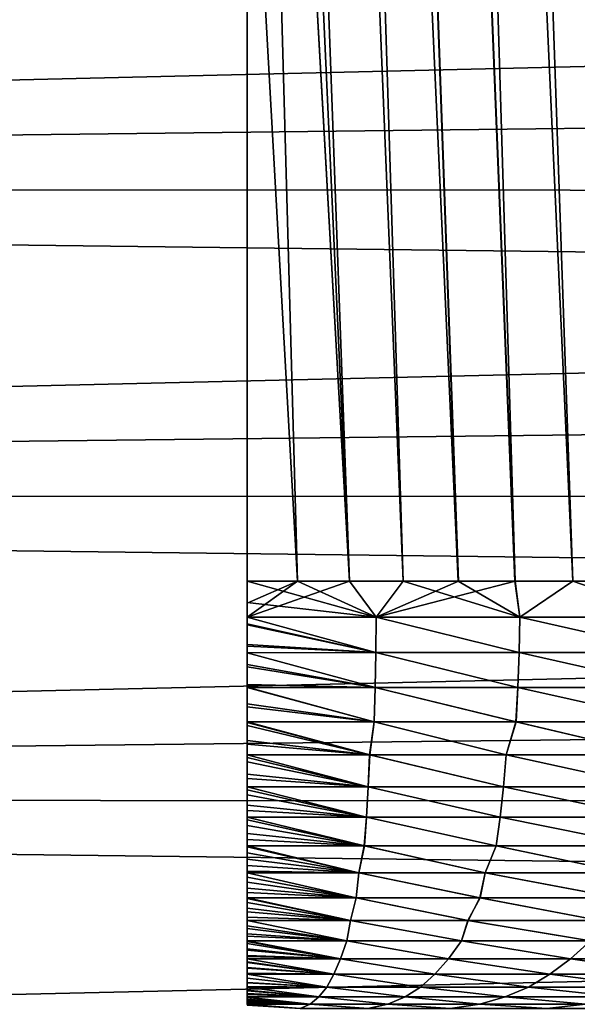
# Model space of a CAD drawing. Header units: millimetres. Extents: x -161 to 161, y -94 to 1149.
# Tile 899 of 1056: x 34.49 to 35.74, y 458.21 to 460.41. Entities that reach past the tile are written whole.
import ezdxf

# ---------------------------------------------------------------- set-up
doc = ezdxf.new("R2010")
doc.units = ezdxf.units.MM
doc.header["$LTSCALE"] = 81.481481
for name, color, linetype in [('43', 7, 'CONTINUOUS'), ('44', 7, 'CONTINUOUS'), ('89', 7, 'CONTINUOUS'), ('93', 7, 'CONTINUOUS')]:
    doc.layers.add(name, color=color, linetype=linetype)

msp = doc.modelspace()

# ---------------------------------------------------------------- linework, layer by layer
at = {"layer": '43', "color": 7, "linetype": 'CONTINUOUS', "true_color": 0xaaaaaa}
for points in [[(53, 460.7133, -16.986), (53, 460.369, -16.9684), (24.2, 460.7155, -16.9862), (53, 460.7133, -16.986)], [(24.2, 460.7155, -16.9862), (53, 460.369, -16.9684), (24.2, 460.0321, -16.9449), (24.2, 460.7155, -16.9862)], [(53, 460.369, -16.9684), (53, 460.0247, -16.944), (24.2, 460.0321, -16.9449), (53, 460.369, -16.9684)], [(53, 460.0247, -16.944), (53, 459.681, -16.9126), (24.2, 460.0321, -16.9449), (53, 460.0247, -16.944)], [(24.2, 460.0321, -16.9449), (53, 459.681, -16.9126), (24.2, 459.3509, -16.8761), (24.2, 460.0321, -16.9449)], [(53, 459.681, -16.9126), (53, 459.3381, -16.8743), (24.2, 459.3509, -16.8761), (53, 459.681, -16.9126)], [(53, 459.3381, -16.8743), (53, 458.9967, -16.8292), (24.2, 459.3509, -16.8761), (53, 459.3381, -16.8743)], [(24.2, 459.3509, -16.8761), (53, 458.9967, -16.8292), (24.2, 458.673, -16.7799), (24.2, 459.3509, -16.8761)], [(53, 458.9967, -16.8292), (53, 458.657, -16.7772), (24.2, 458.673, -16.7799), (53, 458.9967, -16.8292)], [(53, 458.657, -16.7772), (53, 458.319, -16.7185), (24.2, 458.673, -16.7799), (53, 458.657, -16.7772)], [(24.2, 458.673, -16.7799), (53, 458.319, -16.7185), (24.2, 457.9996, -16.6564), (24.2, 458.673, -16.7799)], [(53, 458.319, -16.7185), (53, 457.9815, -16.6526), (24.2, 457.9996, -16.6564), (53, 458.319, -16.7185)]]:
    msp.add_3dface(points, dxfattribs=at)
at = {"layer": '44', "color": 7, "linetype": 'CONTINUOUS', "true_color": 0xaaaaaa}
for points in [[(24.2, 460.0321, 16.9449), (53, 460.7133, 16.986), (24.2, 460.7155, 16.9862), (24.2, 460.0321, 16.9449)], [(53, 460.369, 16.9684), (53, 460.7133, 16.986), (24.2, 460.0321, 16.9449), (53, 460.369, 16.9684)], [(53, 460.0247, 16.944), (53, 460.369, 16.9684), (24.2, 460.0321, 16.9449), (53, 460.0247, 16.944)], [(24.2, 459.3509, 16.8761), (53, 460.0247, 16.944), (24.2, 460.0321, 16.9449), (24.2, 459.3509, 16.8761)], [(53, 459.681, 16.9126), (53, 460.0247, 16.944), (24.2, 459.3509, 16.8761), (53, 459.681, 16.9126)], [(53, 459.3381, 16.8743), (53, 459.681, 16.9126), (24.2, 459.3509, 16.8761), (53, 459.3381, 16.8743)], [(24.2, 458.673, 16.7799), (53, 459.3381, 16.8743), (24.2, 459.3509, 16.8761), (24.2, 458.673, 16.7799)], [(53, 458.9967, 16.8292), (53, 459.3381, 16.8743), (24.2, 458.673, 16.7799), (53, 458.9967, 16.8292)], [(53, 458.657, 16.7772), (53, 458.9967, 16.8292), (24.2, 458.673, 16.7799), (53, 458.657, 16.7772)], [(24.2, 457.9996, 16.6564), (53, 458.657, 16.7772), (24.2, 458.673, 16.7799), (24.2, 457.9996, 16.6564)], [(53, 458.319, 16.7185), (53, 458.657, 16.7772), (24.2, 457.9996, 16.6564), (53, 458.319, 16.7185)], [(53, 457.9815, 16.6526), (53, 458.319, 16.7185), (24.2, 457.9996, 16.6564), (53, 457.9815, 16.6526)]]:
    msp.add_3dface(points, dxfattribs=at)
at = {"layer": '89', "color": 7, "linetype": 'CONTINUOUS', "true_color": 0xaaaaaa}
for points in [[(33.9954, 486.2, 5.2638), (35, 463.2, 5.031), (35.2281, 459.1566, 5.0836), (33.9954, 486.2, 5.2638)], [(34.2393, 486.2, 5.7247), (33.9954, 486.2, 5.2638), (35.2281, 459.1566, 5.0836), (34.2393, 486.2, 5.7247)], [(35.2282, 459.1566, -5.0839), (35, 463.2, -5.031), (34.2393, 486.2, -5.7247), (35.2282, 459.1566, -5.0839)], [(35.348, 459.1566, -5.2964), (35.2282, 459.1566, -5.0839), (34.2393, 486.2, -5.7247), (35.348, 459.1566, -5.2964)], [(34.5028, 486.2, -6.1737), (35.348, 459.1566, -5.2964), (34.2393, 486.2, -5.7247), (34.5028, 486.2, -6.1737)], [(34.5028, 486.2, 6.1737), (34.2393, 486.2, 5.7247), (35.4707, 459.1566, 5.5031), (34.5028, 486.2, 6.1737)], [(35.4707, 459.1566, 5.5031), (34.2393, 486.2, 5.7247), (35.3477, 459.1566, 5.2959), (35.4707, 459.1566, 5.5031)], [(35.3477, 459.1566, 5.2959), (34.2393, 486.2, 5.7247), (35.2281, 459.1566, 5.0836), (35.3477, 459.1566, 5.2959)], [(35.4711, 459.1566, -5.5036), (35.348, 459.1566, -5.2964), (34.5028, 486.2, -6.1737), (35.4711, 459.1566, -5.5036)], [(35.5974, 459.1566, -5.7057), (35.4711, 459.1566, -5.5036), (34.5028, 486.2, -6.1737), (35.5974, 459.1566, -5.7057)], [(34.7844, 486.2, -6.6083), (35.5974, 459.1566, -5.7057), (34.5028, 486.2, -6.1737), (34.7844, 486.2, -6.6083)], [(34.7844, 486.2, 6.6083), (34.5028, 486.2, 6.1737), (35.7261, 459.1566, 5.9018), (34.7844, 486.2, 6.6083)], [(35.7261, 459.1566, 5.9018), (34.5028, 486.2, 6.1737), (35.5969, 459.1566, 5.705), (35.7261, 459.1566, 5.9018)], [(35.5969, 459.1566, 5.705), (34.5028, 486.2, 6.1737), (35.4707, 459.1566, 5.5031), (35.5969, 459.1566, 5.705)], [(35.7267, 459.1566, -5.9026), (35.5974, 459.1566, -5.7057), (34.7844, 486.2, -6.6083), (35.7267, 459.1566, -5.9026)], [(35.9933, 459.1566, -6.2808), (35.7267, 459.1566, -5.9026), (34.7844, 486.2, -6.6083), (35.9933, 459.1566, -6.2808)], [(35.086, 486.2, -7.0308), (35.9933, 459.1566, -6.2808), (34.7844, 486.2, -6.6083), (35.086, 486.2, -7.0308)], [(35.086, 486.2, 7.0308), (34.7844, 486.2, 6.6083), (35.9927, 459.1566, 6.2799), (35.086, 486.2, 7.0308)], [(35.9927, 459.1566, 6.2799), (34.7844, 486.2, 6.6083), (35.7261, 459.1566, 5.9018), (35.9927, 459.1566, 6.2799)], [(36.2697, 459.1566, -6.6388), (35.9933, 459.1566, -6.2808), (35.086, 486.2, -7.0308), (36.2697, 459.1566, -6.6388)], [(35.4071, 486.2, -7.4413), (36.2697, 459.1566, -6.6388), (35.086, 486.2, -7.0308), (35.4071, 486.2, -7.4413)], [(35.4071, 486.2, 7.4413), (35.086, 486.2, 7.0308), (36.2688, 459.1566, 6.6377), (35.4071, 486.2, 7.4413)], [(36.2688, 459.1566, 6.6377), (35.086, 486.2, 7.0308), (35.9927, 459.1566, 6.2799), (36.2688, 459.1566, 6.6377)], [(36.5534, 459.1566, -6.9759), (36.2697, 459.1566, -6.6388), (35.4071, 486.2, -7.4413), (36.5534, 459.1566, -6.9759)], [(35.746, 486.2, -7.8373), (36.5534, 459.1566, -6.9759), (35.4071, 486.2, -7.4413), (35.746, 486.2, -7.8373)], [(35.746, 486.2, 7.8373), (35.4071, 486.2, 7.4413), (36.5524, 459.1566, 6.9748), (35.746, 486.2, 7.8373)], [(36.5524, 459.1566, 6.9748), (35.4071, 486.2, 7.4413), (36.2688, 459.1566, 6.6377), (36.5524, 459.1566, 6.9748)], [(35.2281, 459.1566, 5.0836), (35, 463.2, 5.031), (35.1121, 459.1566, 4.8661), (35.2281, 459.1566, 5.0836)], [(35.1121, 459.1566, 4.8661), (35, 463.2, 5.031), (35, 461.1646, 4.839), (35.1121, 459.1566, 4.8661)], [(35, 461.1646, -4.839), (35, 463.2, -5.031), (35.1122, 459.1566, -4.8662), (35, 461.1646, -4.839)], [(35.1122, 459.1566, -4.8662), (35, 463.2, -5.031), (35.2282, 459.1566, -5.0839), (35.1122, 459.1566, -4.8662)], [(35, 459.1566, -4.6434), (35, 461.1646, -4.839), (35.1122, 459.1566, -4.8662), (35, 459.1566, -4.6434)], [(35, 459.1566, 4.6434), (35.1121, 459.1566, 4.8661), (35, 461.1646, 4.839), (35, 459.1566, 4.6434)]]:
    msp.add_3dface(points, dxfattribs=at)
at = {"layer": '93', "color": 7, "linetype": 'CONTINUOUS', "true_color": 0xaaaaaa}
for points in [[(35, 459.1566, -4.6434), (35.1122, 459.1566, -4.8662), (34.9997, 459.1072, -4.6352), (35, 459.1566, -4.6434)], [(35.1122, 459.1566, -4.8662), (35.2282, 459.1566, -5.0839), (34.9997, 459.0764, -4.6274), (35.1122, 459.1566, -4.8662)], [(34.9997, 459.1072, -4.6352), (35.1122, 459.1566, -4.8662), (34.9997, 459.0764, -4.6274), (34.9997, 459.1072, -4.6352)], [(34.9997, 459.0764, -4.6274), (35.2282, 459.1566, -5.0839), (35.2879, 459.0765, -5.1775), (34.9997, 459.0764, -4.6274)], [(35.288, 459.0765, 5.1777), (35, 459.1566, 4.6434), (34.9998, 459.1087, 4.6356), (35.288, 459.0765, 5.1777)], [(35.1121, 459.1566, 4.8661), (35, 459.1566, 4.6434), (35.288, 459.0765, 5.1777), (35.1121, 459.1566, 4.8661)], [(35.2281, 459.1566, 5.0836), (35.1121, 459.1566, 4.8661), (35.288, 459.0765, 5.1777), (35.2281, 459.1566, 5.0836)], [(35.3477, 459.1566, 5.2959), (35.2281, 459.1566, 5.0836), (35.288, 459.0765, 5.1777), (35.3477, 459.1566, 5.2959)], [(35.2282, 459.1566, -5.0839), (35.348, 459.1566, -5.2964), (35.2879, 459.0765, -5.1775), (35.2282, 459.1566, -5.0839)], [(35.348, 459.1566, -5.2964), (35.4711, 459.1566, -5.5036), (35.2879, 459.0765, -5.1775), (35.348, 459.1566, -5.2964)], [(35.4711, 459.1566, -5.5036), (35.5974, 459.1566, -5.7057), (35.2879, 459.0765, -5.1775), (35.4711, 459.1566, -5.5036)], [(35.2879, 459.0765, -5.1775), (35.5974, 459.1566, -5.7057), (35.6082, 459.0765, -5.7101), (35.2879, 459.0765, -5.1775)], [(35.3477, 459.1566, 5.2959), (35.288, 459.0765, 5.1777), (35.6083, 459.0765, 5.7103), (35.3477, 459.1566, 5.2959)], [(35.4707, 459.1566, 5.5031), (35.3477, 459.1566, 5.2959), (35.6083, 459.0765, 5.7103), (35.4707, 459.1566, 5.5031)], [(35.5969, 459.1566, 5.705), (35.4707, 459.1566, 5.5031), (35.6083, 459.0765, 5.7103), (35.5969, 459.1566, 5.705)], [(35.7261, 459.1566, 5.9018), (35.5969, 459.1566, 5.705), (35.6083, 459.0765, 5.7103), (35.7261, 459.1566, 5.9018)], [(35.5974, 459.1566, -5.7057), (35.7267, 459.1566, -5.9026), (35.6082, 459.0765, -5.7101), (35.5974, 459.1566, -5.7057)], [(35.6082, 459.0765, -5.7101), (35.7267, 459.1566, -5.9026), (35.9592, 459.0765, -6.2229), (35.6082, 459.0765, -5.7101)], [(35.7261, 459.1566, 5.9018), (35.6083, 459.0765, 5.7103), (35.9594, 459.0765, 6.2231), (35.7261, 459.1566, 5.9018)], [(35.9927, 459.1566, 6.2799), (35.7261, 459.1566, 5.9018), (35.9594, 459.0765, 6.2231), (35.9927, 459.1566, 6.2799)], [(35.7267, 459.1566, -5.9026), (35.9933, 459.1566, -6.2808), (35.9592, 459.0765, -6.2229), (35.7267, 459.1566, -5.9026)], [(34.9998, 459.0764, 4.6276), (35.288, 459.0765, 5.1777), (34.9998, 459.1087, 4.6356), (34.9998, 459.0764, 4.6276)], [(34.9997, 459.0764, -4.6274), (35.2879, 459.0765, -5.1775), (35.287, 458.9971, -5.149), (34.9997, 459.0764, -4.6274)], [(34.9997, 459.0588, -4.6221), (34.9997, 459.0764, -4.6274), (35.287, 458.9971, -5.149), (34.9997, 459.0588, -4.6221)], [(34.9998, 459.0764, 4.6276), (35.2871, 458.9971, 5.1492), (35.288, 459.0765, 5.1777), (34.9998, 459.0764, 4.6276)], [(34.9998, 459.0617, 4.6232), (35.2871, 458.9971, 5.1492), (34.9998, 459.0764, 4.6276), (34.9998, 459.0617, 4.6232)], [(34.9999, 459.0155, 4.6061), (35.2871, 458.9971, 5.1492), (34.9998, 459.0617, 4.6232), (34.9999, 459.0155, 4.6061)], [(35.287, 458.9971, -5.149), (35.2879, 459.0765, -5.1775), (35.6064, 458.9971, -5.6829), (35.287, 458.9971, -5.149)], [(35.2871, 458.9971, 5.1492), (35.6065, 458.9971, 5.683), (35.288, 459.0765, 5.1777), (35.2871, 458.9971, 5.1492)], [(35.2879, 459.0765, -5.1775), (35.6082, 459.0765, -5.7101), (35.6064, 458.9971, -5.6829), (35.2879, 459.0765, -5.1775)], [(35.288, 459.0765, 5.1777), (35.6065, 458.9971, 5.683), (35.6083, 459.0765, 5.7103), (35.288, 459.0765, 5.1777)], [(35.6064, 458.9971, -5.6829), (35.6082, 459.0765, -5.7101), (35.9567, 458.9971, -6.197), (35.6064, 458.9971, -5.6829)], [(35.6065, 458.9971, 5.683), (35.9567, 458.9971, 6.1972), (35.6083, 459.0765, 5.7103), (35.6065, 458.9971, 5.683)], [(35.6082, 459.0765, -5.7101), (35.9592, 459.0765, -6.2229), (35.9567, 458.9971, -6.197), (35.6082, 459.0765, -5.7101)], [(35.6083, 459.0765, 5.7103), (35.9567, 458.9971, 6.1972), (35.9594, 459.0765, 6.2231), (35.6083, 459.0765, 5.7103)], [(34.9998, 459.0115, -4.6042), (34.9997, 459.0588, -4.6221), (35.287, 458.9971, -5.149), (34.9998, 459.0115, -4.6042)], [(34.9998, 458.997, -4.5977), (34.9998, 459.0115, -4.6042), (35.287, 458.9971, -5.149), (34.9998, 458.997, -4.5977)], [(34.9998, 458.997, -4.5977), (35.287, 458.9971, -5.149), (35.2858, 458.9191, -5.1069), (34.9998, 458.997, -4.5977)], [(35, 458.9653, -4.5816), (34.9998, 458.997, -4.5977), (35.2858, 458.9191, -5.1069), (35, 458.9653, -4.5816)], [(34.9999, 458.997, 4.5978), (35.2871, 458.9971, 5.1492), (34.9999, 459.0155, 4.6061), (34.9999, 458.997, 4.5978)], [(34.9999, 458.997, 4.5978), (35.2857, 458.9191, 5.1066), (35.2871, 458.9971, 5.1492), (34.9999, 458.997, 4.5978)], [(35, 458.9704, 4.5845), (35.2857, 458.9191, 5.1066), (34.9999, 458.997, 4.5978), (35, 458.9704, 4.5845)], [(35.2857, 458.9191, 5.1066), (35.6037, 458.9191, 5.6424), (35.2871, 458.9971, 5.1492), (35.2857, 458.9191, 5.1066)], [(35.2858, 458.9191, -5.1069), (35.287, 458.9971, -5.149), (35.6039, 458.9191, -5.6427), (35.2858, 458.9191, -5.1069)], [(35.287, 458.9971, -5.149), (35.6064, 458.9971, -5.6829), (35.6039, 458.9191, -5.6427), (35.287, 458.9971, -5.149)], [(35.2871, 458.9971, 5.1492), (35.6037, 458.9191, 5.6424), (35.6065, 458.9971, 5.683), (35.2871, 458.9971, 5.1492)], [(35.6037, 458.9191, 5.6424), (35.9528, 458.9191, 6.1584), (35.6065, 458.9971, 5.683), (35.6037, 458.9191, 5.6424)], [(35.6039, 458.9191, -5.6427), (35.6064, 458.9971, -5.6829), (35.953, 458.9191, -6.1587), (35.6039, 458.9191, -5.6427)], [(35.6064, 458.9971, -5.6829), (35.9567, 458.9971, -6.197), (35.953, 458.9191, -6.1587), (35.6064, 458.9971, -5.6829)], [(35.6065, 458.9971, 5.683), (35.9528, 458.9191, 6.1584), (35.9567, 458.9971, 6.1972), (35.6065, 458.9971, 5.683)], [(35, 458.9262, 4.558), (35.2857, 458.9191, 5.1066), (35, 458.9704, 4.5845), (35, 458.9262, 4.558)], [(35.0001, 458.9203, -4.5541), (35, 458.9653, -4.5816), (35.2858, 458.9191, -5.1069), (35.0001, 458.9203, -4.5541)], [(34.9999, 458.8831, 4.5269), (35.2835, 458.8428, 5.0494), (35, 458.919, 4.5532), (34.9999, 458.8831, 4.5269)], [(35, 458.919, 4.5532), (35.2857, 458.9191, 5.1066), (35, 458.9262, 4.558), (35, 458.919, 4.5532)], [(35, 458.8765, -4.5219), (35.0001, 458.9203, -4.5541), (35.2834, 458.8428, -5.0492), (35, 458.8765, -4.5219)], [(35, 458.919, 4.5532), (35.2835, 458.8428, 5.0494), (35.2857, 458.9191, 5.1066), (35, 458.919, 4.5532)], [(35.0001, 458.9203, -4.5541), (35.2858, 458.9191, -5.1069), (35.2834, 458.8428, -5.0492), (35.0001, 458.9203, -4.5541)], [(35.2834, 458.8428, -5.0492), (35.2858, 458.9191, -5.1069), (35.5995, 458.8428, -5.5877), (35.2834, 458.8428, -5.0492)], [(35.2835, 458.8428, 5.0494), (35.5996, 458.8428, 5.5878), (35.2857, 458.9191, 5.1066), (35.2835, 458.8428, 5.0494)], [(35.2857, 458.9191, 5.1066), (35.5996, 458.8428, 5.5878), (35.6037, 458.9191, 5.6424), (35.2857, 458.9191, 5.1066)], [(35.2858, 458.9191, -5.1069), (35.6039, 458.9191, -5.6427), (35.5995, 458.8428, -5.5877), (35.2858, 458.9191, -5.1069)], [(35.5995, 458.8428, -5.5877), (35.6039, 458.9191, -5.6427), (35.9471, 458.8428, -6.1064), (35.5995, 458.8428, -5.5877)], [(35.5996, 458.8428, 5.5878), (35.9472, 458.8428, 6.1065), (35.6037, 458.9191, 5.6424), (35.5996, 458.8428, 5.5878)], [(35.6037, 458.9191, 5.6424), (35.9472, 458.8428, 6.1065), (35.9528, 458.9191, 6.1584), (35.6037, 458.9191, 5.6424)], [(35.6039, 458.9191, -5.6427), (35.953, 458.9191, -6.1587), (35.9471, 458.8428, -6.1064), (35.6039, 458.9191, -5.6427)], [(34.9999, 458.8428, 4.4932), (35.2835, 458.8428, 5.0494), (34.9999, 458.8831, 4.5269), (34.9999, 458.8428, 4.4932)], [(34.9999, 458.8428, -4.4932), (35, 458.8765, -4.5219), (35.2834, 458.8428, -5.0492), (34.9999, 458.8428, -4.4932)], [(34.9999, 458.8428, -4.4932), (35.2834, 458.8428, -5.0492), (35.2731, 458.7689, -4.9637), (34.9999, 458.8428, -4.4932)], [(34.9999, 458.8342, -4.4854), (34.9999, 458.8428, -4.4932), (35.2731, 458.7689, -4.9637), (34.9999, 458.8342, -4.4854)], [(34.9999, 458.8414, 4.4919), (35.2732, 458.7689, 4.964), (34.9999, 458.8428, 4.4932), (34.9999, 458.8414, 4.4919)], [(34.9999, 458.8428, 4.4932), (35.2732, 458.7689, 4.964), (35.2835, 458.8428, 5.0494), (34.9999, 458.8428, 4.4932)], [(35, 458.8013, 4.4536), (35.2732, 458.7689, 4.964), (34.9999, 458.8414, 4.4919), (35, 458.8013, 4.4536)], [(35.2731, 458.7689, -4.9637), (35.2834, 458.8428, -5.0492), (35.5776, 458.7689, -5.4922), (35.2731, 458.7689, -4.9637)], [(35.2732, 458.7689, 4.964), (35.5777, 458.7689, 5.4925), (35.2835, 458.8428, 5.0494), (35.2732, 458.7689, 4.964)], [(35.2834, 458.8428, -5.0492), (35.5995, 458.8428, -5.5877), (35.5776, 458.7689, -5.4922), (35.2834, 458.8428, -5.0492)], [(35.2835, 458.8428, 5.0494), (35.5777, 458.7689, 5.4925), (35.5996, 458.8428, 5.5878), (35.2835, 458.8428, 5.0494)], [(35.5776, 458.7689, -5.4922), (35.5995, 458.8428, -5.5877), (35.9123, 458.7689, -6.0022), (35.5776, 458.7689, -5.4922)], [(35.5777, 458.7689, 5.4925), (35.9125, 458.7689, 6.0025), (35.5996, 458.8428, 5.5878), (35.5777, 458.7689, 5.4925)], [(35.5995, 458.8428, -5.5877), (35.9471, 458.8428, -6.1064), (35.9123, 458.7689, -6.0022), (35.5995, 458.8428, -5.5877)], [(35.5996, 458.8428, 5.5878), (35.9125, 458.7689, 6.0025), (35.9472, 458.8428, 6.1065), (35.5996, 458.8428, 5.5878)], [(35, 458.7932, -4.4452), (34.9999, 458.8342, -4.4854), (35.2731, 458.7689, -4.9637), (35, 458.7932, -4.4452)], [(35.0001, 458.7688, 4.4188), (35.2732, 458.7689, 4.964), (35, 458.8013, 4.4536), (35.0001, 458.7688, 4.4188)], [(35.0001, 458.7688, -4.4187), (35, 458.7932, -4.4452), (35.2731, 458.7689, -4.9637), (35.0001, 458.7688, -4.4187)], [(35, 458.726, 4.3669), (35.2698, 458.6978, 4.8777), (35.0001, 458.7629, 4.412), (35, 458.726, 4.3669)], [(35, 458.7159, -4.3535), (35.0001, 458.7538, -4.4013), (35.2697, 458.6978, -4.8776), (35, 458.7159, -4.3535)], [(35.0001, 458.7688, -4.4187), (35.2731, 458.7689, -4.9637), (35.2697, 458.6978, -4.8776), (35.0001, 458.7688, -4.4187)], [(35.0001, 458.7688, 4.4188), (35.2698, 458.6978, 4.8777), (35.2732, 458.7689, 4.964), (35.0001, 458.7688, 4.4188)], [(35.0001, 458.7538, -4.4013), (35.0001, 458.7688, -4.4187), (35.2697, 458.6978, -4.8776), (35.0001, 458.7538, -4.4013)], [(35.0001, 458.7629, 4.412), (35.2698, 458.6978, 4.8777), (35.0001, 458.7688, 4.4188), (35.0001, 458.7629, 4.412)], [(35.2697, 458.6978, -4.8776), (35.2731, 458.7689, -4.9637), (35.5714, 458.6978, -5.41), (35.2697, 458.6978, -4.8776)], [(35.2698, 458.6978, 4.8777), (35.5715, 458.6978, 5.4102), (35.2732, 458.7689, 4.964), (35.2698, 458.6978, 4.8777)], [(35.2731, 458.7689, -4.9637), (35.5776, 458.7689, -5.4922), (35.5714, 458.6978, -5.41), (35.2731, 458.7689, -4.9637)], [(35.2732, 458.7689, 4.964), (35.5715, 458.6978, 5.4102), (35.5777, 458.7689, 5.4925), (35.2732, 458.7689, 4.964)], [(35.5714, 458.6978, -5.41), (35.5776, 458.7689, -5.4922), (35.9037, 458.6978, -5.9239), (35.5714, 458.6978, -5.41)], [(35.5715, 458.6978, 5.4102), (35.9038, 458.6978, 5.9241), (35.5777, 458.7689, 5.4925), (35.5715, 458.6978, 5.4102)], [(35.5776, 458.7689, -5.4922), (35.9123, 458.7689, -6.0022), (35.9037, 458.6978, -5.9239), (35.5776, 458.7689, -5.4922)], [(35.5777, 458.7689, 5.4925), (35.9038, 458.6978, 5.9241), (35.9125, 458.7689, 6.0025), (35.5777, 458.7689, 5.4925)], [(35, 458.6977, 4.3287), (35.2698, 458.6978, 4.8777), (35, 458.726, 4.3669), (35, 458.6977, 4.3287)], [(35, 458.6977, -4.3286), (35, 458.7159, -4.3535), (35.2697, 458.6978, -4.8776), (35, 458.6977, -4.3286)], [(34.9999, 458.6795, -4.3024), (35, 458.6977, -4.3286), (35.2659, 458.6299, -4.777), (34.9999, 458.6795, -4.3024)], [(35, 458.6977, -4.3286), (35.2697, 458.6978, -4.8776), (35.2659, 458.6299, -4.777), (35, 458.6977, -4.3286)], [(35, 458.6977, 4.3287), (35.266, 458.6299, 4.7773), (35.2698, 458.6978, 4.8777), (35, 458.6977, 4.3287)], [(35, 458.6907, 4.3188), (35.266, 458.6299, 4.7773), (35, 458.6977, 4.3287), (35, 458.6907, 4.3188)], [(35, 458.6568, 4.2679), (35.266, 458.6299, 4.7773), (35, 458.6907, 4.3188), (35, 458.6568, 4.2679)], [(35.2659, 458.6299, -4.777), (35.2697, 458.6978, -4.8776), (35.5641, 458.6299, -5.3141), (35.2659, 458.6299, -4.777)], [(35.266, 458.6299, 4.7773), (35.5643, 458.6299, 5.3143), (35.2698, 458.6978, 4.8777), (35.266, 458.6299, 4.7773)], [(35.2697, 458.6978, -4.8776), (35.5714, 458.6978, -5.41), (35.5641, 458.6299, -5.3141), (35.2697, 458.6978, -4.8776)], [(35.2698, 458.6978, 4.8777), (35.5643, 458.6299, 5.3143), (35.5715, 458.6978, 5.4102), (35.2698, 458.6978, 4.8777)], [(35.5641, 458.6299, -5.3141), (35.5714, 458.6978, -5.41), (35.8936, 458.6299, -5.8327), (35.5641, 458.6299, -5.3141)], [(35.5643, 458.6299, 5.3143), (35.8938, 458.6299, 5.8329), (35.5715, 458.6978, 5.4102), (35.5643, 458.6299, 5.3143)], [(35.5714, 458.6978, -5.41), (35.9037, 458.6978, -5.9239), (35.8936, 458.6299, -5.8327), (35.5714, 458.6978, -5.41)], [(35.5715, 458.6978, 5.4102), (35.8938, 458.6299, 5.8329), (35.9038, 458.6978, 5.9241), (35.5715, 458.6978, 5.4102)], [(35, 458.6448, -4.2485), (34.9999, 458.6795, -4.3024), (35.2659, 458.6299, -4.777), (35, 458.6448, -4.2485)], [(35, 458.6298, 4.2237), (35.266, 458.6299, 4.7773), (35, 458.6568, 4.2679), (35, 458.6298, 4.2237)], [(35, 458.6298, -4.2236), (35, 458.6448, -4.2485), (35.2659, 458.6299, -4.777), (35, 458.6298, -4.2236)], [(35, 458.6298, -4.2236), (35.2659, 458.6299, -4.777), (35.2612, 458.5657, -4.6614), (35, 458.6298, -4.2236)], [(35, 458.6298, 4.2237), (35.2614, 458.5657, 4.6617), (35.266, 458.6299, 4.7773), (35, 458.6298, 4.2237)], [(35.0001, 458.6117, -4.1919), (35, 458.6298, -4.2236), (35.2612, 458.5657, -4.6614), (35.0001, 458.6117, -4.1919)], [(35, 458.6243, 4.2141), (35.2614, 458.5657, 4.6617), (35, 458.6298, 4.2237), (35, 458.6243, 4.2141)], [(35, 458.5932, 4.1574), (35.2614, 458.5657, 4.6617), (35, 458.6243, 4.2141), (35, 458.5932, 4.1574)], [(35.2612, 458.5657, -4.6614), (35.2659, 458.6299, -4.777), (35.5555, 458.5657, -5.2039), (35.2612, 458.5657, -4.6614)], [(35.2614, 458.5657, 4.6617), (35.5557, 458.5657, 5.2041), (35.266, 458.6299, 4.7773), (35.2614, 458.5657, 4.6617)], [(35.2659, 458.6299, -4.777), (35.5641, 458.6299, -5.3141), (35.5555, 458.5657, -5.2039), (35.2659, 458.6299, -4.777)], [(35.266, 458.6299, 4.7773), (35.5557, 458.5657, 5.2041), (35.5643, 458.6299, 5.3143), (35.266, 458.6299, 4.7773)], [(35.5555, 458.5657, -5.2039), (35.5641, 458.6299, -5.3141), (35.8817, 458.5657, -5.7278), (35.5555, 458.5657, -5.2039)], [(35.5557, 458.5657, 5.2041), (35.8818, 458.5657, 5.7281), (35.5643, 458.6299, 5.3143), (35.5557, 458.5657, 5.2041)], [(35.5641, 458.6299, -5.3141), (35.8936, 458.6299, -5.8327), (35.8817, 458.5657, -5.7278), (35.5641, 458.6299, -5.3141)], [(35.5643, 458.6299, 5.3143), (35.8818, 458.5657, 5.7281), (35.8938, 458.6299, 5.8329), (35.5643, 458.6299, 5.3143)], [(35, 458.5802, -4.1323), (35.0001, 458.6117, -4.1919), (35.2612, 458.5657, -4.6614), (35, 458.5802, -4.1323)], [(34.9999, 458.5657, 4.1027), (35.2614, 458.5657, 4.6617), (35, 458.5932, 4.1574), (34.9999, 458.5657, 4.1027)], [(34.9999, 458.5656, -4.1026), (35, 458.5802, -4.1323), (35.2612, 458.5657, -4.6614), (34.9999, 458.5656, -4.1026)], [(34.9999, 458.5656, -4.1026), (35.2612, 458.5657, -4.6614), (35.2492, 458.5056, -4.5169), (34.9999, 458.5656, -4.1026)], [(34.9999, 458.5637, 4.0986), (35.2493, 458.5056, 4.5171), (34.9999, 458.5657, 4.1027), (34.9999, 458.5637, 4.0986)], [(34.9999, 458.5657, 4.1027), (35.2493, 458.5056, 4.5171), (35.2614, 458.5657, 4.6617), (34.9999, 458.5657, 4.1027)], [(34.9999, 458.5504, -4.0703), (34.9999, 458.5656, -4.1026), (35.2492, 458.5056, -4.5169), (34.9999, 458.5504, -4.0703)], [(35, 458.5359, 4.0383), (35.2493, 458.5056, 4.5171), (34.9999, 458.5637, 4.0986), (35, 458.5359, 4.0383)], [(35.2492, 458.5056, -4.5169), (35.2612, 458.5657, -4.6614), (35.5305, 458.5056, -5.0524), (35.2492, 458.5056, -4.5169)], [(35.2493, 458.5056, 4.5171), (35.5306, 458.5056, 5.0526), (35.2614, 458.5657, 4.6617), (35.2493, 458.5056, 4.5171)], [(35.2612, 458.5657, -4.6614), (35.5555, 458.5657, -5.2039), (35.5305, 458.5056, -5.0524), (35.2612, 458.5657, -4.6614)], [(35.2614, 458.5657, 4.6617), (35.5306, 458.5056, 5.0526), (35.5557, 458.5657, 5.2041), (35.2614, 458.5657, 4.6617)], [(35.5305, 458.5056, -5.0524), (35.5555, 458.5657, -5.2039), (35.8427, 458.5056, -5.5705), (35.5305, 458.5056, -5.0524)], [(35.5306, 458.5056, 5.0526), (35.8428, 458.5056, 5.5707), (35.5557, 458.5657, 5.2041), (35.5306, 458.5056, 5.0526)], [(35.5555, 458.5657, -5.2039), (35.8817, 458.5657, -5.7278), (35.8427, 458.5056, -5.5705), (35.5555, 458.5657, -5.2039)], [(35.5557, 458.5657, 5.2041), (35.8428, 458.5056, 5.5707), (35.8818, 458.5657, 5.7281), (35.5557, 458.5657, 5.2041)], [(34.9999, 458.5224, -4.0067), (34.9999, 458.5504, -4.0703), (35.2492, 458.5056, -4.5169), (34.9999, 458.5224, -4.0067)], [(35.0001, 458.5096, 3.9762), (35.2493, 458.5056, 4.5171), (35, 458.5359, 4.0383), (35.0001, 458.5096, 3.9762)], [(35.0001, 458.5055, -3.9659), (34.9999, 458.5224, -4.0067), (35.2492, 458.5056, -4.5169), (35.0001, 458.5055, -3.9659)], [(35, 458.4849, 3.9124), (35.2432, 458.45, 4.37), (35.0001, 458.5056, 3.9661), (35, 458.4849, 3.9124)], [(35.0001, 458.5056, 3.9661), (35.2493, 458.5056, 4.5171), (35.0001, 458.5096, 3.9762), (35.0001, 458.5056, 3.9661)], [(35.0001, 458.5055, -3.9659), (35.2492, 458.5056, -4.5169), (35.2434, 458.45, -4.3704), (35.0001, 458.5055, -3.9659)], [(35.0001, 458.5056, 3.9661), (35.2432, 458.45, 4.37), (35.2493, 458.5056, 4.5171), (35.0001, 458.5056, 3.9661)], [(35.0001, 458.4961, -3.9421), (35.0001, 458.5055, -3.9659), (35.2434, 458.45, -4.3704), (35.0001, 458.4961, -3.9421)], [(35.0001, 458.4717, -3.8762), (35.0001, 458.4961, -3.9421), (35.2434, 458.45, -4.3704), (35.0001, 458.4717, -3.8762)], [(35.2432, 458.45, 4.37), (35.5192, 458.45, 4.9124), (35.2493, 458.5056, 4.5171), (35.2432, 458.45, 4.37)], [(35.2434, 458.45, -4.3704), (35.2492, 458.5056, -4.5169), (35.5194, 458.45, -4.9127), (35.2434, 458.45, -4.3704)], [(35.2492, 458.5056, -4.5169), (35.5305, 458.5056, -5.0524), (35.5194, 458.45, -4.9127), (35.2492, 458.5056, -4.5169)], [(35.2493, 458.5056, 4.5171), (35.5192, 458.45, 4.9124), (35.5306, 458.5056, 5.0526), (35.2493, 458.5056, 4.5171)], [(35.5192, 458.45, 4.9124), (35.827, 458.45, 5.4374), (35.5306, 458.5056, 5.0526), (35.5192, 458.45, 4.9124)], [(35.5194, 458.45, -4.9127), (35.5305, 458.5056, -5.0524), (35.8272, 458.45, -5.4377), (35.5194, 458.45, -4.9127)], [(35.5305, 458.5056, -5.0524), (35.8427, 458.5056, -5.5705), (35.8272, 458.45, -5.4377), (35.5305, 458.5056, -5.0524)], [(35.5306, 458.5056, 5.0526), (35.827, 458.45, 5.4374), (35.8428, 458.5056, 5.5707), (35.5306, 458.5056, 5.0526)], [(35, 458.4616, 3.847), (35.2432, 458.45, 4.37), (35, 458.4849, 3.9124), (35, 458.4616, 3.847)], [(35.0001, 458.45, -3.8127), (35.0001, 458.4717, -3.8762), (35.2434, 458.45, -4.3704), (35.0001, 458.45, -3.8127)], [(35, 458.4499, 3.8124), (35.2432, 458.45, 4.37), (35, 458.4616, 3.847), (35, 458.4499, 3.8124)], [(35, 458.4499, 3.8124), (35.2303, 458.3993, 4.1934), (35.2432, 458.45, 4.37), (35, 458.4499, 3.8124)], [(35, 458.4396, 3.7803), (35.2303, 458.3993, 4.1934), (35, 458.4499, 3.8124), (35, 458.4396, 3.7803)], [(35, 458.4271, -3.7397), (35.0001, 458.4487, -3.8088), (35.2302, 458.3993, -4.1931), (35, 458.4271, -3.7397)], [(35.0001, 458.45, -3.8127), (35.2434, 458.45, -4.3704), (35.2302, 458.3993, -4.1931), (35.0001, 458.45, -3.8127)], [(35.0001, 458.4487, -3.8088), (35.0001, 458.45, -3.8127), (35.2302, 458.3993, -4.1931), (35.0001, 458.4487, -3.8088)], [(35.2302, 458.3993, -4.1931), (35.2434, 458.45, -4.3704), (35.4925, 458.3993, -4.7304), (35.2302, 458.3993, -4.1931)], [(35.2303, 458.3993, 4.1934), (35.4926, 458.3993, 4.7306), (35.2432, 458.45, 4.37), (35.2303, 458.3993, 4.1934)], [(35.2432, 458.45, 4.37), (35.4926, 458.3993, 4.7306), (35.5192, 458.45, 4.9124), (35.2432, 458.45, 4.37)], [(35.2434, 458.45, -4.3704), (35.5194, 458.45, -4.9127), (35.4925, 458.3993, -4.7304), (35.2434, 458.45, -4.3704)], [(35.4925, 458.3993, -4.7304), (35.5194, 458.45, -4.9127), (35.7859, 458.3993, -5.2513), (35.4925, 458.3993, -4.7304)], [(35.4926, 458.3993, 4.7306), (35.786, 458.3993, 5.2515), (35.5192, 458.45, 4.9124), (35.4926, 458.3993, 4.7306)], [(35.5192, 458.45, 4.9124), (35.786, 458.3993, 5.2515), (35.827, 458.45, 5.4374), (35.5192, 458.45, 4.9124)], [(35.5194, 458.45, -4.9127), (35.8272, 458.45, -5.4377), (35.7859, 458.3993, -5.2513), (35.5194, 458.45, -4.9127)], [(35.0001, 458.419, 3.7124), (35.2303, 458.3993, 4.1934), (35, 458.4396, 3.7803), (35.0001, 458.419, 3.7124)], [(35, 458.4066, -3.6688), (35, 458.4271, -3.7397), (35.2302, 458.3993, -4.1931), (35, 458.4066, -3.6688)], [(35, 458.3993, 3.6417), (35.2303, 458.3993, 4.1934), (35.0001, 458.419, 3.7124), (35, 458.3993, 3.6417)], [(35.0001, 458.3992, -3.6416), (35, 458.4066, -3.6688), (35.2302, 458.3993, -4.1931), (35.0001, 458.3992, -3.6416)], [(35, 458.3814, 3.5722), (35.2225, 458.3537, 4.0118), (35, 458.3993, 3.6417), (35, 458.3814, 3.5722)], [(35, 458.3993, 3.6417), (35.2225, 458.3537, 4.0118), (35.2303, 458.3993, 4.1934), (35, 458.3993, 3.6417)], [(35, 458.3642, 3.4995), (35.2225, 458.3537, 4.0118), (35, 458.3814, 3.5722), (35, 458.3642, 3.4995)], [(35.0001, 458.3992, -3.6416), (35.2302, 458.3993, -4.1931), (35.2226, 458.3537, -4.012), (35.0001, 458.3992, -3.6416)], [(35.0001, 458.3874, -3.5964), (35.0001, 458.3992, -3.6416), (35.2226, 458.3537, -4.012), (35.0001, 458.3874, -3.5964)], [(35.0001, 458.3694, -3.5224), (35.0001, 458.3874, -3.5964), (35.2226, 458.3537, -4.012), (35.0001, 458.3694, -3.5224)], [(35.2225, 458.3537, 4.0118), (35.478, 458.3537, 4.5575), (35.2303, 458.3993, 4.1934), (35.2225, 458.3537, 4.0118)], [(35.2226, 458.3537, -4.012), (35.2302, 458.3993, -4.1931), (35.4781, 458.3537, -4.5577), (35.2226, 458.3537, -4.012)], [(35.2302, 458.3993, -4.1931), (35.4925, 458.3993, -4.7304), (35.4781, 458.3537, -4.5577), (35.2302, 458.3993, -4.1931)], [(35.2303, 458.3993, 4.1934), (35.478, 458.3537, 4.5575), (35.4926, 458.3993, 4.7306), (35.2303, 458.3993, 4.1934)], [(35.478, 458.3537, 4.5575), (35.7656, 458.3537, 5.087), (35.4926, 458.3993, 4.7306), (35.478, 458.3537, 4.5575)], [(35.4781, 458.3537, -4.5577), (35.4925, 458.3993, -4.7304), (35.7657, 458.3537, -5.0872), (35.4781, 458.3537, -4.5577)], [(35.4925, 458.3993, -4.7304), (35.7859, 458.3993, -5.2513), (35.7657, 458.3537, -5.0872), (35.4925, 458.3993, -4.7304)], [(35.4926, 458.3993, 4.7306), (35.7656, 458.3537, 5.087), (35.786, 458.3993, 5.2515), (35.4926, 458.3993, 4.7306)], [(35, 458.3537, -3.4521), (35.0001, 458.3694, -3.5224), (35.2226, 458.3537, -4.012), (35, 458.3537, -3.4521)], [(35, 458.3537, 3.452), (35.2225, 458.3537, 4.0118), (35, 458.3642, 3.4995), (35, 458.3537, 3.452)], [(35, 458.3537, -3.4521), (35.2226, 458.3537, -4.012), (35.2081, 458.3136, -3.7978), (35, 458.3537, -3.4521)], [(35, 458.3524, -3.4462), (35, 458.3537, -3.4521), (35.2081, 458.3136, -3.7978), (35, 458.3524, -3.4462)], [(35, 458.348, 3.4254), (35.2081, 458.3136, 3.7977), (35, 458.3537, 3.452), (35, 458.348, 3.4254)], [(35, 458.3537, 3.452), (35.2081, 458.3136, 3.7977), (35.2225, 458.3537, 4.0118), (35, 458.3537, 3.452)], [(35, 458.3364, -3.3676), (35, 458.3524, -3.4462), (35.2081, 458.3136, -3.7978), (35, 458.3364, -3.3676)], [(35, 458.3329, 3.3496), (35.2081, 458.3136, 3.7977), (35, 458.348, 3.4254), (35, 458.3329, 3.3496)], [(35, 458.3214, -3.2871), (35, 458.3364, -3.3676), (35.2081, 458.3136, -3.7978), (35, 458.3214, -3.2871)], [(35.2081, 458.3136, -3.7978), (35.2226, 458.3537, -4.012), (35.4489, 458.3136, -4.3403), (35.2081, 458.3136, -3.7978)], [(35.2081, 458.3136, 3.7977), (35.4488, 458.3136, 4.3402), (35.2225, 458.3537, 4.0118), (35.2081, 458.3136, 3.7977)], [(35.2225, 458.3537, 4.0118), (35.4488, 458.3136, 4.3402), (35.478, 458.3537, 4.5575), (35.2225, 458.3537, 4.0118)], [(35.2226, 458.3537, -4.012), (35.4781, 458.3537, -4.5577), (35.4489, 458.3136, -4.3403), (35.2226, 458.3537, -4.012)], [(35.4488, 458.3136, 4.3402), (35.7212, 458.3136, 4.8676), (35.478, 458.3537, 4.5575), (35.4488, 458.3136, 4.3402)], [(35.4489, 458.3136, -4.3403), (35.4781, 458.3537, -4.5577), (35.7212, 458.3136, -4.8677), (35.4489, 458.3136, -4.3403)], [(35.478, 458.3537, 4.5575), (35.7212, 458.3136, 4.8676), (35.7656, 458.3537, 5.087), (35.478, 458.3537, 4.5575)], [(35.4781, 458.3537, -4.5577), (35.7657, 458.3537, -5.0872), (35.7212, 458.3136, -4.8677), (35.4781, 458.3537, -4.5577)], [(35.7212, 458.3136, -4.8677), (35.7657, 458.3537, -5.0872), (36.0243, 458.3136, -5.3781), (35.7212, 458.3136, -4.8677)], [(35.7212, 458.3136, 4.8676), (36.0242, 458.3136, 5.378), (35.7656, 458.3537, 5.087), (35.7212, 458.3136, 4.8676)], [(35, 458.3187, 3.2718), (35.2081, 458.3136, 3.7977), (35, 458.3329, 3.3496), (35, 458.3187, 3.2718)], [(35.0001, 458.3136, -3.2422), (35, 458.3214, -3.2871), (35.2081, 458.3136, -3.7978), (35.0001, 458.3136, -3.2422)], [(35, 458.3136, 3.2421), (35.2081, 458.3136, 3.7977), (35, 458.3187, 3.2718), (35, 458.3136, 3.2421)], [(35, 458.3054, 3.1918), (35.1932, 458.2793, 3.5623), (35, 458.3136, 3.2421), (35, 458.3054, 3.1918)], [(35, 458.3136, 3.2421), (35.1932, 458.2793, 3.5623), (35.2081, 458.3136, 3.7977), (35, 458.3136, 3.2421)], [(35.0001, 458.3136, -3.2422), (35.2081, 458.3136, -3.7978), (35.1931, 458.2793, -3.562), (35.0001, 458.3136, -3.2422)], [(35.0001, 458.3074, -3.2043), (35.0001, 458.3136, -3.2422), (35.1931, 458.2793, -3.562), (35.0001, 458.3074, -3.2043)], [(35.1931, 458.2793, -3.562), (35.2081, 458.3136, -3.7978), (35.4185, 458.2793, -4.1027), (35.1931, 458.2793, -3.562)], [(35.1932, 458.2793, 3.5623), (35.4186, 458.2793, 4.103), (35.2081, 458.3136, 3.7977), (35.1932, 458.2793, 3.5623)], [(35.2081, 458.3136, -3.7978), (35.4489, 458.3136, -4.3403), (35.4185, 458.2793, -4.1027), (35.2081, 458.3136, -3.7978)], [(35.2081, 458.3136, 3.7977), (35.4186, 458.2793, 4.103), (35.4488, 458.3136, 4.3402), (35.2081, 458.3136, 3.7977)], [(35.4185, 458.2793, -4.1027), (35.4489, 458.3136, -4.3403), (35.6752, 458.2793, -4.6293), (35.4185, 458.2793, -4.1027)], [(35.4186, 458.2793, 4.103), (35.6754, 458.2793, 4.6296), (35.4488, 458.3136, 4.3402), (35.4186, 458.2793, 4.103)], [(35.4488, 458.3136, 4.3402), (35.6754, 458.2793, 4.6296), (35.7212, 458.3136, 4.8676), (35.4488, 458.3136, 4.3402)], [(35.4489, 458.3136, -4.3403), (35.7212, 458.3136, -4.8677), (35.6752, 458.2793, -4.6293), (35.4489, 458.3136, -4.3403)], [(35.6752, 458.2793, -4.6293), (35.7212, 458.3136, -4.8677), (35.9625, 458.2793, -5.1398), (35.6752, 458.2793, -4.6293)], [(35.6754, 458.2793, 4.6296), (35.9627, 458.2793, 5.1401), (35.7212, 458.3136, 4.8676), (35.6754, 458.2793, 4.6296)], [(35.7212, 458.3136, -4.8677), (36.0243, 458.3136, -5.3781), (35.9625, 458.2793, -5.1398), (35.7212, 458.3136, -4.8677)], [(35.7212, 458.3136, 4.8676), (35.9627, 458.2793, 5.1401), (36.0242, 458.3136, 5.378), (35.7212, 458.3136, 4.8676)], [(35, 458.293, 3.11), (35.1932, 458.2793, 3.5623), (35, 458.3054, 3.1918), (35, 458.293, 3.11)], [(35, 458.2821, -3.0308), (35.0001, 458.2943, -3.119), (35.1931, 458.2793, -3.562), (35, 458.2821, -3.0308)], [(35.0001, 458.2814, 3.026), (35.1932, 458.2793, 3.5623), (35, 458.293, 3.11), (35.0001, 458.2814, 3.026)], [(35.0001, 458.2943, -3.119), (35.0001, 458.3074, -3.2043), (35.1931, 458.2793, -3.562), (35.0001, 458.2943, -3.119)], [(35, 458.2793, -3.0092), (35, 458.2821, -3.0308), (35.1931, 458.2793, -3.562), (35, 458.2793, -3.0092)], [(35, 458.2793, -3.0092), (35.1931, 458.2793, -3.562), (35.1774, 458.2509, -3.3018), (35, 458.2793, -3.0092)], [(35, 458.2708, -2.9401), (35, 458.2793, -3.0092), (35.1774, 458.2509, -3.3018), (35, 458.2708, -2.9401)], [(35, 458.2707, 2.9397), (35.1773, 458.2509, 3.3014), (35.0001, 458.2793, 3.0095), (35, 458.2707, 2.9397)], [(35.0001, 458.2604, -2.8467), (35, 458.2708, -2.9401), (35.1774, 458.2509, -3.3018), (35.0001, 458.2604, -2.8467)], [(35, 458.2609, 2.8509), (35.1773, 458.2509, 3.3014), (35, 458.2707, 2.9397), (35, 458.2609, 2.8509)], [(35.0001, 458.2793, 3.0095), (35.1932, 458.2793, 3.5623), (35.0001, 458.2814, 3.026), (35.0001, 458.2793, 3.0095)], [(35.0001, 458.2793, 3.0095), (35.1773, 458.2509, 3.3014), (35.1932, 458.2793, 3.5623), (35.0001, 458.2793, 3.0095)], [(35.1773, 458.2509, 3.3014), (35.3866, 458.2509, 3.8417), (35.1932, 458.2793, 3.5623), (35.1773, 458.2509, 3.3014)], [(35.1774, 458.2509, -3.3018), (35.1931, 458.2793, -3.562), (35.3868, 458.2509, -3.8421), (35.1774, 458.2509, -3.3018)], [(35.1931, 458.2793, -3.562), (35.4185, 458.2793, -4.1027), (35.3868, 458.2509, -3.8421), (35.1931, 458.2793, -3.562)], [(35.1932, 458.2793, 3.5623), (35.3866, 458.2509, 3.8417), (35.4186, 458.2793, 4.103), (35.1932, 458.2793, 3.5623)], [(35.3866, 458.2509, 3.8417), (35.6272, 458.2509, 4.3688), (35.4186, 458.2793, 4.103), (35.3866, 458.2509, 3.8417)], [(35.3868, 458.2509, -3.8421), (35.4185, 458.2793, -4.1027), (35.6274, 458.2509, -4.3691), (35.3868, 458.2509, -3.8421)], [(35.4185, 458.2793, -4.1027), (35.6752, 458.2793, -4.6293), (35.6274, 458.2509, -4.3691), (35.4185, 458.2793, -4.1027)], [(35.4186, 458.2793, 4.103), (35.6272, 458.2509, 4.3688), (35.6754, 458.2793, 4.6296), (35.4186, 458.2793, 4.103)], [(35.6272, 458.2509, 4.3688), (35.8983, 458.2509, 4.8809), (35.6754, 458.2793, 4.6296), (35.6272, 458.2509, 4.3688)], [(35.6274, 458.2509, -4.3691), (35.6752, 458.2793, -4.6293), (35.8985, 458.2509, -4.8812), (35.6274, 458.2509, -4.3691)], [(35.6752, 458.2793, -4.6293), (35.9625, 458.2793, -5.1398), (35.8985, 458.2509, -4.8812), (35.6752, 458.2793, -4.6293)], [(35.6754, 458.2793, 4.6296), (35.8983, 458.2509, 4.8809), (35.9627, 458.2793, 5.1401), (35.6754, 458.2793, 4.6296)], [(35, 458.2518, 2.7599), (35.1773, 458.2509, 3.3014), (35, 458.2609, 2.8509), (35, 458.2518, 2.7599)], [(35, 458.2509, 2.7499), (35.1773, 458.2509, 3.3014), (35, 458.2518, 2.7599), (35, 458.2509, 2.7499)], [(35, 458.2423, -2.6506), (35.0001, 458.2509, -2.7502), (35.1601, 458.2287, -3.0092), (35, 458.2423, -2.6506)], [(35.0001, 458.2436, 2.6664), (35.16, 458.2287, 3.0088), (35, 458.2509, 2.7499), (35.0001, 458.2436, 2.6664)], [(35, 458.2509, 2.7499), (35.16, 458.2287, 3.0088), (35.1773, 458.2509, 3.3014), (35, 458.2509, 2.7499)], [(35.0001, 458.2509, -2.7502), (35.0001, 458.2604, -2.8467), (35.1774, 458.2509, -3.3018), (35.0001, 458.2509, -2.7502)], [(35.0001, 458.2509, -2.7502), (35.1774, 458.2509, -3.3018), (35.1601, 458.2287, -3.0092), (35.0001, 458.2509, -2.7502)], [(35.16, 458.2287, 3.0088), (35.3521, 458.2287, 3.5503), (35.1773, 458.2509, 3.3014), (35.16, 458.2287, 3.0088)], [(35.1601, 458.2287, -3.0092), (35.1774, 458.2509, -3.3018), (35.3522, 458.2287, -3.5507), (35.1601, 458.2287, -3.0092)], [(35.1773, 458.2509, 3.3014), (35.3521, 458.2287, 3.5503), (35.3866, 458.2509, 3.8417), (35.1773, 458.2509, 3.3014)], [(35.1774, 458.2509, -3.3018), (35.3868, 458.2509, -3.8421), (35.3522, 458.2287, -3.5507), (35.1774, 458.2509, -3.3018)], [(35.3521, 458.2287, 3.5503), (35.5756, 458.2287, 4.0797), (35.3866, 458.2509, 3.8417), (35.3521, 458.2287, 3.5503)], [(35.3522, 458.2287, -3.5507), (35.3868, 458.2509, -3.8421), (35.5757, 458.2287, -4.08), (35.3522, 458.2287, -3.5507)], [(35.3866, 458.2509, 3.8417), (35.5756, 458.2287, 4.0797), (35.6272, 458.2509, 4.3688), (35.3866, 458.2509, 3.8417)], [(35.3868, 458.2509, -3.8421), (35.6274, 458.2509, -4.3691), (35.5757, 458.2287, -4.08), (35.3868, 458.2509, -3.8421)], [(35.5756, 458.2287, 4.0797), (35.8297, 458.2287, 4.595), (35.6272, 458.2509, 4.3688), (35.5756, 458.2287, 4.0797)], [(35.5757, 458.2287, -4.08), (35.6274, 458.2509, -4.3691), (35.8298, 458.2287, -4.5954), (35.5757, 458.2287, -4.08)], [(35.6272, 458.2509, 4.3688), (35.8297, 458.2287, 4.595), (35.8983, 458.2509, 4.8809), (35.6272, 458.2509, 4.3688)], [(35.6274, 458.2509, -4.3691), (35.8985, 458.2509, -4.8812), (35.8298, 458.2287, -4.5954), (35.6274, 458.2509, -4.3691)], [(34.9999, 458.2295, 2.4711), (35.16, 458.2287, 3.0088), (35, 458.2362, 2.5701), (34.9999, 458.2295, 2.4711)], [(35, 458.2286, 2.4572), (35.16, 458.2287, 3.0088), (34.9999, 458.2295, 2.4711), (35, 458.2286, 2.4572)], [(35, 458.2362, 2.5701), (35.16, 458.2287, 3.0088), (35.0001, 458.2436, 2.6664), (35, 458.2362, 2.5701)], [(35, 458.2346, -2.5478), (35, 458.2423, -2.6506), (35.1601, 458.2287, -3.0092), (35, 458.2346, -2.5478)], [(35.0001, 458.2286, -2.4576), (35, 458.2346, -2.5478), (35.1601, 458.2287, -3.0092), (35.0001, 458.2286, -2.4576)], [(35, 458.2286, 2.4572), (35.1407, 458.2127, 2.6742), (35.16, 458.2287, 3.0088), (35, 458.2286, 2.4572)], [(35, 458.2236, 2.3695), (35.1407, 458.2127, 2.6742), (35, 458.2286, 2.4572), (35, 458.2236, 2.3695)], [(35.0001, 458.2286, -2.4576), (35.1601, 458.2287, -3.0092), (35.1407, 458.2127, -2.6741), (35.0001, 458.2286, -2.4576)], [(35.0001, 458.2277, -2.442), (35.0001, 458.2286, -2.4576), (35.1407, 458.2127, -2.6741), (35.0001, 458.2277, -2.442)], [(35.0001, 458.2217, -2.3328), (35.0001, 458.2277, -2.442), (35.1407, 458.2127, -2.6741), (35.0001, 458.2217, -2.3328)], [(35.1407, 458.2127, -2.6741), (35.1601, 458.2287, -3.0092), (35.3138, 458.2127, -3.2191), (35.1407, 458.2127, -2.6741)], [(35.1407, 458.2127, 2.6742), (35.3139, 458.2127, 3.2191), (35.16, 458.2287, 3.0088), (35.1407, 458.2127, 2.6742)], [(35.16, 458.2287, 3.0088), (35.3139, 458.2127, 3.2191), (35.3521, 458.2287, 3.5503), (35.16, 458.2287, 3.0088)], [(35.1601, 458.2287, -3.0092), (35.3522, 458.2287, -3.5507), (35.3138, 458.2127, -3.2191), (35.1601, 458.2287, -3.0092)], [(35.3138, 458.2127, -3.2191), (35.3522, 458.2287, -3.5507), (35.5187, 458.2127, -3.7529), (35.3138, 458.2127, -3.2191)], [(35.3139, 458.2127, 3.2191), (35.5187, 458.2127, 3.7529), (35.3521, 458.2287, 3.5503), (35.3139, 458.2127, 3.2191)], [(35.3521, 458.2287, 3.5503), (35.5187, 458.2127, 3.7529), (35.5756, 458.2287, 4.0797), (35.3521, 458.2287, 3.5503)], [(35.3522, 458.2287, -3.5507), (35.5757, 458.2287, -4.08), (35.5187, 458.2127, -3.7529), (35.3522, 458.2287, -3.5507)], [(35.5187, 458.2127, -3.7529), (35.5757, 458.2287, -4.08), (35.7546, 458.2127, -4.2738), (35.5187, 458.2127, -3.7529)], [(35.5187, 458.2127, 3.7529), (35.7546, 458.2127, 4.2738), (35.5756, 458.2287, 4.0797), (35.5187, 458.2127, 3.7529)], [(35.5756, 458.2287, 4.0797), (35.7546, 458.2127, 4.2738), (35.8297, 458.2287, 4.595), (35.5756, 458.2287, 4.0797)], [(35.5757, 458.2287, -4.08), (35.8298, 458.2287, -4.5954), (35.7546, 458.2127, -4.2738), (35.5757, 458.2287, -4.08)], [(34.9999, 458.2127, -2.1202), (35, 458.2165, -2.22), (35.1407, 458.2127, -2.6741), (34.9999, 458.2127, -2.1202)], [(34.9999, 458.2127, -2.1202), (35.1407, 458.2127, -2.6741), (35.1181, 458.2031, -2.2758), (34.9999, 458.2127, -2.1202)], [(34.9999, 458.2121, -2.1035), (34.9999, 458.2127, -2.1202), (35.1181, 458.2031, -2.2758), (34.9999, 458.2121, -2.1035)], [(34.9999, 458.2103, 2.0475), (35.1182, 458.2031, 2.2764), (35, 458.2127, 2.1205), (34.9999, 458.2103, 2.0475)], [(35.0001, 458.2184, 2.2651), (35.1407, 458.2127, 2.6742), (35, 458.2236, 2.3695), (35.0001, 458.2184, 2.2651)], [(35, 458.2165, -2.22), (35.0001, 458.2217, -2.3328), (35.1407, 458.2127, -2.6741), (35, 458.2165, -2.22)], [(35, 458.214, 2.1578), (35.1407, 458.2127, 2.6742), (35.0001, 458.2184, 2.2651), (35, 458.214, 2.1578)], [(35, 458.2127, 2.1205), (35.1407, 458.2127, 2.6742), (35, 458.214, 2.1578), (35, 458.2127, 2.1205)], [(35, 458.2127, 2.1205), (35.1182, 458.2031, 2.2764), (35.1407, 458.2127, 2.6742), (35, 458.2127, 2.1205)], [(35.1181, 458.2031, -2.2758), (35.1407, 458.2127, -2.6741), (35.2693, 458.2031, -2.8272), (35.1181, 458.2031, -2.2758)], [(35.1182, 458.2031, 2.2764), (35.2695, 458.2031, 2.8278), (35.1407, 458.2127, 2.6742), (35.1182, 458.2031, 2.2764)], [(35.1407, 458.2127, -2.6741), (35.3138, 458.2127, -3.2191), (35.2693, 458.2031, -2.8272), (35.1407, 458.2127, -2.6741)], [(35.1407, 458.2127, 2.6742), (35.2695, 458.2031, 2.8278), (35.3139, 458.2127, 3.2191), (35.1407, 458.2127, 2.6742)], [(35.2693, 458.2031, -2.8272), (35.3138, 458.2127, -3.2191), (35.4528, 458.2031, -3.3687), (35.2693, 458.2031, -2.8272)], [(35.2695, 458.2031, 2.8278), (35.4531, 458.2031, 3.3693), (35.3139, 458.2127, 3.2191), (35.2695, 458.2031, 2.8278)], [(35.3138, 458.2127, -3.2191), (35.5187, 458.2127, -3.7529), (35.4528, 458.2031, -3.3687), (35.3138, 458.2127, -3.2191)], [(35.3139, 458.2127, 3.2191), (35.4531, 458.2031, 3.3693), (35.5187, 458.2127, 3.7529), (35.3139, 458.2127, 3.2191)], [(35.4528, 458.2031, -3.3687), (35.5187, 458.2127, -3.7529), (35.6682, 458.2031, -3.8984), (35.4528, 458.2031, -3.3687)], [(35.4531, 458.2031, 3.3693), (35.6684, 458.2031, 3.899), (35.5187, 458.2127, 3.7529), (35.4531, 458.2031, 3.3693)], [(35.5187, 458.2127, -3.7529), (35.7546, 458.2127, -4.2738), (35.6682, 458.2031, -3.8984), (35.5187, 458.2127, -3.7529)], [(35.5187, 458.2127, 3.7529), (35.6684, 458.2031, 3.899), (35.7546, 458.2127, 4.2738), (35.5187, 458.2127, 3.7529)], [(35.6682, 458.2031, -3.8984), (35.7546, 458.2127, -4.2738), (35.9144, 458.2031, -4.4144), (35.6682, 458.2031, -3.8984)], [(35.6684, 458.2031, 3.899), (35.9147, 458.2031, 4.415), (35.7546, 458.2127, 4.2738), (35.6684, 458.2031, 3.899)]]:
    msp.add_3dface(points, dxfattribs=at)

doc.saveas('drawing.dxf')
